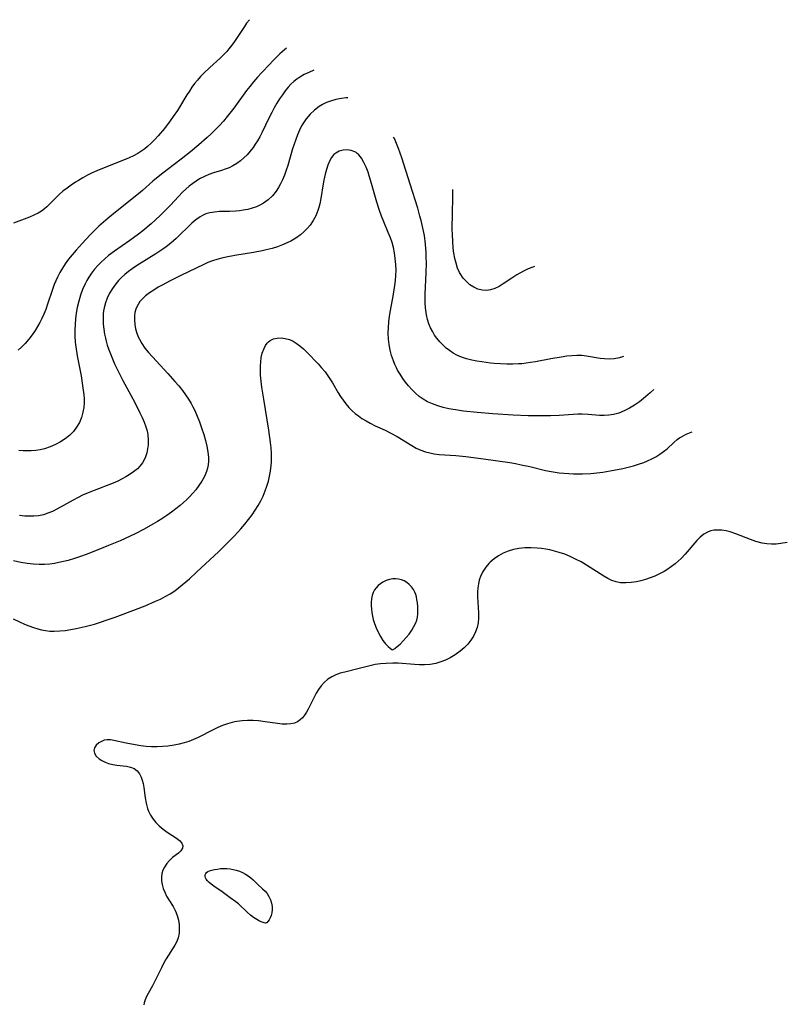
# Model space of a CAD drawing. Header units: inches. Extents: x 1073367 to 1082519, y 1569854 to 1574957.
# Tile 405 of 565: x 1081631 to 1081873, y 1572053 to 1572364. Entities that reach past the tile are written whole.
import ezdxf

# ---------------------------------------------------------------- set-up
doc = ezdxf.new("R2010")
doc.units = ezdxf.units.IN
doc.header["$MEASUREMENT"] = 0
doc.layers.add('CGG_CurvaNivelLidar_v1', color=7, linetype='Continuous', lineweight=30, true_color=0x008008)

msp = doc.modelspace()

# ---------------------------------------------------------------- linework, layer by layer
at = {"layer": 'CGG_CurvaNivelLidar_v1'}
for points in [[(1081703.2042, 1572364.3799, 73.5), (1081702.3431, 1572363.2405, 73.5), (1081701.6316, 1572362.2262, 73.5), (1081698.5226, 1572357.4903, 73.5), (1081697.6685, 1572356.2965, 73.5), (1081696.754, 1572355.1409, 73.5), (1081696.0564, 1572354.3421, 73.5), (1081695.0228, 1572353.2665, 73.5), (1081693.9433, 1572352.2311, 73.5), (1081690.751, 1572349.3222, 73.5), (1081688.8548, 1572347.5029, 73.5), (1081687.805, 1572346.4151, 73.5), (1081686.8001, 1572345.2863, 73.5), (1081685.9082, 1572344.1846, 73.5), (1081685.0624, 1572343.0437, 73.5), (1081684.2321, 1572341.8314, 73.5), (1081683.4338, 1572340.593, 73.5), (1081680.4398, 1572335.7219, 73.5), (1081679.1546, 1572333.7567, 73.5), (1081678.1999, 1572332.4122, 73.5), (1081676.3337, 1572330.0078, 73.5), (1081674.3784, 1572327.6992, 73.5), (1081673.3075, 1572326.5096, 73.5), (1081672.2015, 1572325.3683, 73.5), (1081671.0385, 1572324.299, 73.5), (1081670.1639, 1572323.5937, 73.5), (1081669.2526, 1572322.9355, 73.5), (1081667.9848, 1572322.1286, 73.5), (1081666.5915, 1572321.372, 73.5), (1081665.1476, 1572320.6908, 73.5), (1081662.3924, 1572319.5573, 73.5), (1081656.7904, 1572317.4026, 73.5), (1081655.0129, 1572316.6584, 73.5), (1081653.5023, 1572315.96, 73.5), (1081652.0187, 1572315.2131, 73.5), (1081650.5625, 1572314.4233, 73.5), (1081649.136, 1572313.5939, 73.5), (1081648.2493, 1572313.0474, 73.5), (1081646.8704, 1572312.1363, 73.5), (1081645.5392, 1572311.1758, 73.5), (1081644.263, 1572310.1651, 73.5), (1081643.0524, 1572309.1008, 73.5), (1081639.8117, 1572305.875, 73.5), (1081639.1096, 1572305.229, 73.5), (1081638.3825, 1572304.6174, 73.5), (1081637.4222, 1572303.9109, 73.5), (1081636.4069, 1572303.288, 73.5), (1081635.0834, 1572302.6117, 73.5), (1081633.7014, 1572302.0091, 73.5), (1081628.6643, 1572300.1132, 73.5)], [(1081714.9047, 1572355.3656, 74), (1081714.3189, 1572354.8705, 74), (1081712.8743, 1572353.5498, 74), (1081710.6264, 1572351.3798, 74), (1081709.5337, 1572350.2691, 74), (1081707.1165, 1572347.7056, 74), (1081705.8029, 1572346.2453, 74), (1081704.5485, 1572344.7837, 74), (1081703.3323, 1572343.2899, 74), (1081702.3375, 1572342.0034, 74), (1081698.291, 1572336.4645, 74), (1081696.2117, 1572333.7746, 74), (1081695.001, 1572332.3293, 74), (1081693.7434, 1572330.9258, 74), (1081692.4385, 1572329.567, 74), (1081691.1703, 1572328.3335, 74), (1081689.8706, 1572327.1316, 74), (1081687.2342, 1572324.7948, 74), (1081684.594, 1572322.585, 74), (1081681.6829, 1572320.3205, 74), (1081677.2636, 1572316.9717, 74), (1081674.8835, 1572315.0967, 74), (1081672.7326, 1572313.3016, 74), (1081669.3776, 1572310.4053, 74), (1081668.1618, 1572309.394, 74), (1081660.8597, 1572303.585, 74), (1081658.5469, 1572301.6894, 74), (1081657.0605, 1572300.4194, 74), (1081655.6058, 1572299.1163, 74), (1081654.1929, 1572297.7714, 74), (1081652.8803, 1572296.4329, 74), (1081650.34, 1572293.6762, 74), (1081648.4052, 1572291.504, 74), (1081647.201, 1572290.0984, 74), (1081646.0398, 1572288.6649, 74), (1081644.9449, 1572287.1872, 74), (1081644.061, 1572285.8479, 74), (1081643.2499, 1572284.4635, 74), (1081642.516, 1572283.035, 74), (1081641.9933, 1572281.8748, 74), (1081641.5146, 1572280.6919, 74), (1081640.9551, 1572279.1622, 74), (1081639.4086, 1572274.507, 74), (1081638.8095, 1572272.802, 74), (1081638.2479, 1572271.3602, 74), (1081637.6213, 1572269.9536, 74), (1081636.9589, 1572268.6723, 74), (1081636.2351, 1572267.4276, 74), (1081635.4637, 1572266.2152, 74), (1081634.4696, 1572264.7748, 74), (1081633.4235, 1572263.3914, 74), (1081632.3265, 1572262.0884, 74), (1081631.1635, 1572260.8877, 74), (1081630.1075, 1572259.9698, 74)], [(1081723.559, 1572348.3777, 74.5), (1081721.9771, 1572347.7433, 74.5), (1081720.546, 1572347.0568, 74.5), (1081719.1836, 1572346.2666, 74.5), (1081718.1889, 1572345.5715, 74.5), (1081717.2464, 1572344.8052, 74.5), (1081716.3536, 1572343.9706, 74.5), (1081715.5121, 1572343.0766, 74.5), (1081714.5463, 1572341.9086, 74.5), (1081713.6422, 1572340.6772, 74.5), (1081712.7887, 1572339.3962, 74.5), (1081711.9137, 1572337.9692, 74.5), (1081711.0801, 1572336.5081, 74.5), (1081710.2829, 1572335.0211, 74.5), (1081709.4787, 1572333.4314, 74.5), (1081707.1715, 1572328.6688, 74.5), (1081706.4843, 1572327.3555, 74.5), (1081705.7583, 1572326.0752, 74.5), (1081705.0902, 1572325.0041, 74.5), (1081704.3804, 1572323.9709, 74.5), (1081703.4854, 1572322.8069, 74.5), (1081702.5273, 1572321.7115, 74.5), (1081701.5027, 1572320.6955, 74.5), (1081700.3834, 1572319.7522, 74.5), (1081699.1956, 1572318.9093, 74.5), (1081697.944, 1572318.1738, 74.5), (1081696.7867, 1572317.6176, 74.5), (1081695.5928, 1572317.1408, 74.5), (1081694.3536, 1572316.7211, 74.5), (1081691.8445, 1572315.9411, 74.5), (1081690.4408, 1572315.4512, 74.5), (1081689.0652, 1572314.881, 74.5), (1081687.4567, 1572314.0527, 74.5), (1081686.3722, 1572313.388, 74.5), (1081685.3225, 1572312.6586, 74.5), (1081684.2115, 1572311.7884, 74.5), (1081683.1389, 1572310.8567, 74.5), (1081682.0997, 1572309.8744, 74.5), (1081680.7983, 1572308.5481, 74.5), (1081678.2411, 1572305.804, 74.5), (1081676.3526, 1572303.8418, 74.5), (1081674.9784, 1572302.4945, 74.5), (1081673.5705, 1572301.1776, 74.5), (1081672.1312, 1572299.8914, 74.5), (1081669.5061, 1572297.6928, 74.5), (1081668.1579, 1572296.6358, 74.5), (1081665.437, 1572294.639, 74.5), (1081660.5668, 1572291.2638, 74.5), (1081658.6625, 1572289.8218, 74.5), (1081657.4713, 1572288.824, 74.5), (1081656.3296, 1572287.7789, 74.5), (1081655.2444, 1572286.6842, 74.5), (1081654.2186, 1572285.5288, 74.5), (1081653.2669, 1572284.3188, 74.5), (1081652.4, 1572283.0515, 74.5), (1081651.7867, 1572282.0148, 74.5), (1081651.2309, 1572280.9443, 74.5), (1081650.4505, 1572279.1674, 74.5), (1081649.7894, 1572277.3324, 74.5), (1081649.2356, 1572275.4528, 74.5), (1081648.7703, 1572273.4493, 74.5), (1081648.4638, 1572271.6786, 74.5), (1081648.2397, 1572269.8905, 74.5), (1081648.0902, 1572268.0908, 74.5), (1081648.0143, 1572266.284, 74.5), (1081648.017, 1572264.474, 74.5), (1081648.127, 1572262.4725, 74.5), (1081648.2825, 1572261.0265, 74.5), (1081648.7311, 1572258.1379, 74.5), (1081649.9679, 1572251.795, 74.5), (1081650.4799, 1572248.806, 74.5), (1081650.6824, 1572247.3191, 74.5), (1081650.8352, 1572245.8421, 74.5), (1081650.9157, 1572244.5628, 74.5), (1081650.9282, 1572243.2964, 74.5), (1081650.827, 1572241.7925, 74.5), (1081650.5852, 1572240.323, 74.5), (1081650.1071, 1572238.6515, 74.5), (1081649.4361, 1572237.06, 74.5), (1081648.5834, 1572235.5684, 74.5), (1081647.5457, 1572234.2058, 74.5), (1081646.3112, 1572232.9918, 74.5), (1081644.9424, 1572231.931, 74.5), (1081643.4626, 1572230.9876, 74.5), (1081641.9002, 1572230.154, 74.5), (1081640.2028, 1572229.4075, 74.5), (1081638.4447, 1572228.8165, 74.5), (1081637.0684, 1572228.4925, 74.5), (1081635.668, 1572228.2715, 74.5), (1081634.253, 1572228.1448, 74.5), (1081633.0949, 1572228.1086, 74.5), (1081631.6952, 1572228.1463, 74.5), (1081630.3027, 1572228.2786, 74.5)], [(1081734.3736, 1572339.6456, 75), (1081733.6719, 1572339.6377, 75), (1081732.3679, 1572339.5166, 75), (1081730.577, 1572339.1931, 75), (1081728.8167, 1572338.6844, 75), (1081727.5798, 1572338.192, 75), (1081726.3842, 1572337.5984, 75), (1081725.2395, 1572336.9059, 75), (1081723.7638, 1572335.7938, 75), (1081722.4138, 1572334.5184, 75), (1081721.2058, 1572333.0936, 75), (1081720.5066, 1572332.0892, 75), (1081719.7435, 1572330.7952, 75), (1081719.0635, 1572329.4381, 75), (1081718.4347, 1572327.9855, 75), (1081717.8655, 1572326.4941, 75), (1081716.8902, 1572323.5478, 75), (1081715.3364, 1572318.2599, 75), (1081714.8912, 1572316.8651, 75), (1081714.3302, 1572315.3023, 75), (1081713.6985, 1572313.7869, 75), (1081713.0843, 1572312.5276, 75), (1081712.4017, 1572311.3226, 75), (1081711.6457, 1572310.1821, 75), (1081710.4775, 1572308.7392, 75), (1081709.1662, 1572307.4606, 75), (1081707.7116, 1572306.3775, 75), (1081706.7597, 1572305.8336, 75), (1081705.465, 1572305.2549, 75), (1081704.1089, 1572304.7938, 75), (1081702.7077, 1572304.4332, 75), (1081701.2752, 1572304.161, 75), (1081700.1286, 1572304.0033, 75), (1081698.9754, 1572303.893, 75), (1081696.8911, 1572303.7983, 75), (1081693.7176, 1572303.7204, 75), (1081692.182, 1572303.6035, 75), (1081690.7007, 1572303.3626, 75), (1081689.4193, 1572302.9858, 75), (1081688.4299, 1572302.542, 75), (1081687.6323, 1572302.0808, 75), (1081686.3166, 1572301.1357, 75), (1081685.051, 1572300.0505, 75), (1081680.0988, 1572295.2806, 75), (1081678.3607, 1572293.7614, 75), (1081676.8773, 1572292.6061, 75), (1081675.8877, 1572291.8913, 75), (1081673.5979, 1572290.3516, 75), (1081668.3727, 1572287.1156, 75), (1081667.2386, 1572286.3833, 75), (1081666.1276, 1572285.6259, 75), (1081664.9774, 1572284.7824, 75), (1081663.8716, 1572283.8956, 75), (1081662.8214, 1572282.9583, 75), (1081661.8602, 1572281.9868, 75), (1081660.9698, 1572280.9602, 75), (1081659.8877, 1572279.4865, 75), (1081658.9533, 1572277.9269, 75), (1081658.2337, 1572276.4211, 75), (1081657.6621, 1572274.8591, 75), (1081657.2756, 1572273.3483, 75), (1081657.1112, 1572272.3747, 75), (1081657.0052, 1572271.3893, 75), (1081656.9449, 1572269.8057, 75), (1081656.999, 1572268.2081, 75), (1081657.1528, 1572266.6045, 75), (1081657.3986, 1572265.002, 75), (1081657.6588, 1572263.7376, 75), (1081657.9096, 1572262.7416, 75), (1081658.2549, 1572261.57, 75), (1081658.6448, 1572260.4062, 75), (1081659.2431, 1572258.8102, 75), (1081659.8973, 1572257.2263, 75), (1081660.5966, 1572255.6537, 75), (1081661.6115, 1572253.5164, 75), (1081663.1932, 1572250.3729, 75), (1081666.9827, 1572243.3598, 75), (1081668.6089, 1572240.1898, 75), (1081669.3128, 1572238.6918, 75), (1081669.9489, 1572237.1878, 75), (1081670.4906, 1572235.6756, 75), (1081670.8456, 1572234.4135, 75), (1081671.0949, 1572233.146, 75), (1081671.2346, 1572231.5658, 75), (1081671.1904, 1572229.9976, 75), (1081671.0196, 1572228.7239, 75), (1081670.734, 1572227.4814, 75), (1081670.3365, 1572226.2815, 75), (1081669.9102, 1572225.3104, 75), (1081669.3907, 1572224.3905, 75), (1081668.587, 1572223.3152, 75), (1081667.7943, 1572222.4873, 75), (1081666.5635, 1572221.458, 75), (1081665.2041, 1572220.529, 75), (1081664.1083, 1572219.8782, 75), (1081662.9686, 1572219.266, 75), (1081661.5874, 1572218.5905, 75), (1081660.1698, 1572217.9537, 75), (1081658.7254, 1572217.3497, 75), (1081652.2358, 1572214.8338, 75), (1081650.4832, 1572214.0912, 75), (1081649.0931, 1572213.4441, 75), (1081647.4526, 1572212.5925, 75), (1081642.3342, 1572209.6935, 75), (1081640.9341, 1572208.9953, 75), (1081639.5126, 1572208.3943, 75), (1081638.0615, 1572207.9263, 75), (1081636.5493, 1572207.6184, 75), (1081635.0094, 1572207.467, 75), (1081633.625, 1572207.4486, 75), (1081632.2348, 1572207.5271, 75), (1081630.4778, 1572207.7555, 75)], [(1081821.5157, 1572257.9299, 75), (1081820.2449, 1572257.5067, 75), (1081818.5357, 1572257.1687, 75), (1081817.025, 1572257.0906, 75), (1081815.4966, 1572257.1696, 75), (1081814.1072, 1572257.3312, 75), (1081809.8257, 1572258.0605, 75), (1081808.3671, 1572258.2286, 75), (1081806.8107, 1572258.2725, 75), (1081805.2336, 1572258.1986, 75), (1081803.6392, 1572258.0389, 75), (1081801.7691, 1572257.7823, 75), (1081798.5316, 1572257.2231, 75), (1081793.7366, 1572256.3026, 75), (1081792.1038, 1572256.0313, 75), (1081789.4152, 1572255.6819, 75), (1081788.3626, 1572255.5918, 75), (1081786.5786, 1572255.5144, 75), (1081784.5969, 1572255.5171, 75), (1081782.6133, 1572255.5966, 75), (1081780.6331, 1572255.7462, 75), (1081779.4736, 1572255.866, 75), (1081776.7366, 1572256.231, 75), (1081775.17, 1572256.4937, 75), (1081773.5149, 1572256.8283, 75), (1081771.8966, 1572257.2404, 75), (1081770.347, 1572257.7524, 75), (1081768.8649, 1572258.394, 75), (1081767.6817, 1572259.0501, 75), (1081766.5566, 1572259.8015, 75), (1081765.4876, 1572260.634, 75), (1081764.4139, 1572261.5969, 75), (1081763.4104, 1572262.6324, 75), (1081762.487, 1572263.7377, 75), (1081761.7994, 1572264.6952, 75), (1081761.1817, 1572265.699, 75), (1081760.5331, 1572266.9776, 75), (1081759.9894, 1572268.311, 75), (1081759.5451, 1572269.6882, 75), (1081759.1996, 1572271.101, 75), (1081758.8644, 1572273.3705, 75), (1081758.7751, 1572274.9308, 75), (1081758.7643, 1572276.1411, 75), (1081758.8019, 1572277.6817, 75), (1081759.1285, 1572284.3493, 75), (1081759.1801, 1572287.5819, 75), (1081759.1629, 1572289.1963, 75), (1081759.1087, 1572290.8076, 75), (1081758.9204, 1572293.4035, 75), (1081758.5482, 1572296.1759, 75), (1081758.1935, 1572298.0851, 75), (1081757.5434, 1572300.9016, 75), (1081757.1717, 1572302.3008, 75), (1081756.4473, 1572304.7791, 75), (1081754.0262, 1572312.3784, 75), (1081751.427, 1572320.7631, 75), (1081750.4093, 1572323.6643, 75), (1081749.7882, 1572325.2125, 75), (1081749.0656, 1572326.8338, 75), (1081748.8414, 1572327.2866, 75)], [(1081831.1678, 1572247.5695, 75.5), (1081829.9387, 1572246.4433, 75.5), (1081828.4798, 1572245.176, 75.5), (1081826.5441, 1572243.6371, 75.5), (1081825.0055, 1572242.5542, 75.5), (1081823.4233, 1572241.5808, 75.5), (1081821.7944, 1572240.744, 75.5), (1081820.0893, 1572240.0697, 75.5), (1081818.3347, 1572239.6027, 75.5), (1081816.9024, 1572239.3967, 75.5), (1081815.4498, 1572239.3172, 75.5), (1081813.9854, 1572239.3376, 75.5), (1081810.351, 1572239.5936, 75.5), (1081808.5077, 1572239.6807, 75.5), (1081807.0404, 1572239.6799, 75.5), (1081805.5667, 1572239.622, 75.5), (1081801.2358, 1572239.318, 75.5), (1081798.4903, 1572239.1927, 75.5), (1081795.6963, 1572239.1604, 75.5), (1081791.4069, 1572239.2185, 75.5), (1081786.5897, 1572239.4261, 75.5), (1081780.2491, 1572239.8152, 75.5), (1081775.2575, 1572240.2216, 75.5), (1081770.9744, 1572240.6895, 75.5), (1081768.3616, 1572241.0639, 75.5), (1081766.267, 1572241.4488, 75.5), (1081764.5022, 1572241.8558, 75.5), (1081762.7777, 1572242.3464, 75.5), (1081761.1073, 1572242.9383, 75.5), (1081759.51, 1572243.6575, 75.5), (1081758.1629, 1572244.4374, 75.5), (1081756.9254, 1572245.3343, 75.5), (1081755.7604, 1572246.3378, 75.5), (1081754.6576, 1572247.426, 75.5), (1081753.562, 1572248.6396, 75.5), (1081752.6012, 1572249.8182, 75.5), (1081751.6955, 1572251.0434, 75.5), (1081750.8528, 1572252.3128, 75.5), (1081750.0852, 1572253.6269, 75.5), (1081749.7077, 1572254.3553, 75.5), (1081749.2042, 1572255.4465, 75.5), (1081748.7558, 1572256.5619, 75.5), (1081748.1839, 1572258.2528, 75.5), (1081747.7221, 1572259.9749, 75.5), (1081747.3768, 1572261.7197, 75.5), (1081747.1705, 1572263.4379, 75.5), (1081747.1145, 1572265.2974, 75.5), (1081747.1827, 1572267.0911, 75.5), (1081747.3393, 1572268.8947, 75.5), (1081747.5648, 1572270.703, 75.5), (1081747.8458, 1572272.5118, 75.5), (1081748.6784, 1572276.9973, 75.5), (1081749.229, 1572280.342, 75.5), (1081749.4295, 1572282.0163, 75.5), (1081749.5452, 1572283.5386, 75.5), (1081749.5846, 1572285.2269, 75.5), (1081749.5238, 1572287.0515, 75.5), (1081749.363, 1572288.8664, 75.5), (1081749.1041, 1572290.6662, 75.5), (1081748.7415, 1572292.4443, 75.5), (1081748.342, 1572293.9305, 75.5), (1081747.8139, 1572295.4981, 75.5), (1081747.1428, 1572297.1746, 75.5), (1081745.696, 1572300.5166, 75.5), (1081745.001, 1572302.26, 75.5), (1081744.36, 1572304.0353, 75.5), (1081743.4981, 1572306.7488, 75.5), (1081741.8758, 1572312.6232, 75.5), (1081741.132, 1572315.0753, 75.5), (1081740.7363, 1572316.2325, 75.5), (1081740.1252, 1572317.8136, 75.5), (1081739.4444, 1572319.2843, 75.5), (1081738.6727, 1572320.6012, 75.5), (1081737.7831, 1572321.7077, 75.5), (1081737.3174, 1572322.1327, 75.5), (1081736.9927, 1572322.3737, 75.5), (1081736.5639, 1572322.6312, 75.5), (1081735.3808, 1572323.0792, 75.5), (1081734.1248, 1572323.2534, 75.5), (1081732.8566, 1572323.1736, 75.5), (1081731.6362, 1572322.8397, 75.5), (1081730.5263, 1572322.2322, 75.5), (1081729.9618, 1572321.7434, 75.5), (1081729.2011, 1572320.791, 75.5), (1081728.5638, 1572319.6543, 75.5), (1081728.0266, 1572318.3774, 75.5), (1081727.5713, 1572316.9955, 75.5), (1081727.1837, 1572315.5363, 75.5), (1081726.7941, 1572313.7219, 75.5), (1081726.572, 1572312.4921, 75.5), (1081725.8269, 1572307.8254, 75.5), (1081725.4792, 1572306.1425, 75.5), (1081725.199, 1572305.0823, 75.5), (1081724.8645, 1572304.0454, 75.5), (1081724.1981, 1572302.4313, 75.5), (1081723.3812, 1572300.9032, 75.5), (1081722.4149, 1572299.4771, 75.5), (1081721.4858, 1572298.3704, 75.5), (1081720.4627, 1572297.3454, 75.5), (1081719.3585, 1572296.3998, 75.5), (1081718.1817, 1572295.5355, 75.5), (1081717.3659, 1572295.0111, 75.5), (1081716.3694, 1572294.4426, 75.5), (1081715.3399, 1572293.9228, 75.5), (1081713.7336, 1572293.2194, 75.5), (1081712.0776, 1572292.6054, 75.5), (1081710.3812, 1572292.0771, 75.5), (1081708.5245, 1572291.6051, 75.5), (1081707.2756, 1572291.3406, 75.5), (1081704.5294, 1572290.8557, 75.5), (1081698.6149, 1572289.9054, 75.5), (1081695.8288, 1572289.3365, 75.5), (1081694.4533, 1572289.0059, 75.5), (1081692.9275, 1572288.5896, 75.5), (1081691.5133, 1572288.1371, 75.5), (1081690.1245, 1572287.6245, 75.5), (1081688.7639, 1572287.0523, 75.5), (1081681.5103, 1572283.564, 75.5), (1081678.1633, 1572281.8863, 75.5), (1081675.6367, 1572280.5244, 75.5), (1081674.4089, 1572279.8151, 75.5), (1081672.9586, 1572278.9253, 75.5), (1081671.6339, 1572278.0457, 75.5), (1081670.3996, 1572277.116, 75.5), (1081669.2945, 1572276.1061, 75.5), (1081668.591, 1572275.297, 75.5), (1081667.9929, 1572274.4297, 75.5), (1081667.5832, 1572273.6625, 75.5), (1081667.2629, 1572272.8595, 75.5), (1081666.9991, 1572271.8361, 75.5), (1081666.8615, 1572270.775, 75.5), (1081666.8429, 1572269.4369, 75.5), (1081666.97, 1572268.0758, 75.5), (1081667.2293, 1572266.7081, 75.5), (1081667.6154, 1572265.3492, 75.5), (1081668.083, 1572264.1242, 75.5), (1081668.4322, 1572263.3764, 75.5), (1081669.1926, 1572262.0293, 75.5), (1081670.1993, 1572260.5844, 75.5), (1081671.3253, 1572259.1886, 75.5), (1081672.5271, 1572257.8195, 75.5), (1081677.3877, 1572252.58, 75.5), (1081679.628, 1572250.0995, 75.5), (1081680.8749, 1572248.6434, 75.5), (1081682.069, 1572247.1522, 75.5), (1081683.0254, 1572245.8519, 75.5), (1081683.924, 1572244.5163, 75.5), (1081684.7582, 1572243.1438, 75.5), (1081685.3649, 1572242.0357, 75.5), (1081685.9291, 1572240.9061, 75.5), (1081686.7333, 1572239.1062, 75.5), (1081687.4601, 1572237.2741, 75.5), (1081688.1219, 1572235.4211, 75.5), (1081688.809, 1572233.2731, 75.5), (1081689.3259, 1572231.4366, 75.5), (1081689.7601, 1572229.6049, 75.5), (1081690.0829, 1572227.785, 75.5), (1081690.2538, 1572225.9851, 75.5), (1081690.2577, 1572224.8237, 75.5), (1081690.1552, 1572223.679, 75.5), (1081689.9486, 1572222.6256, 75.5), (1081689.6408, 1572221.5927, 75.5), (1081689.0048, 1572220.0708, 75.5), (1081688.1998, 1572218.5978, 75.5), (1081687.2792, 1572217.2021, 75.5), (1081686.2511, 1572215.8519, 75.5), (1081685.2919, 1572214.7263, 75.5), (1081684.274, 1572213.6362, 75.5), (1081683.328, 1572212.7005, 75.5), (1081682.3461, 1572211.793, 75.5), (1081681.3321, 1572210.9136, 75.5), (1081679.9907, 1572209.8291, 75.5), (1081678.607, 1572208.7908, 75.5), (1081677.0618, 1572207.714, 75.5), (1081675.4817, 1572206.6831, 75.5), (1081674.1108, 1572205.8343, 75.5), (1081672.7242, 1572205.01, 75.5), (1081669.9144, 1572203.426, 75.5), (1081667.0897, 1572201.9535, 75.5), (1081663.9184, 1572200.4383, 75.5), (1081662.3146, 1572199.7214, 75.5), (1081658.6158, 1572198.1732, 75.5), (1081655.0681, 1572196.7364, 75.5), (1081651.5673, 1572195.3779, 75.5), (1081649.808, 1572194.7392, 75.5), (1081647.9021, 1572194.1008, 75.5), (1081645.878, 1572193.5044, 75.5), (1081644.435, 1572193.1327, 75.5), (1081642.9867, 1572192.8081, 75.5), (1081641.5341, 1572192.5386, 75.5), (1081640.0776, 1572192.3351, 75.5), (1081638.4453, 1572192.2043, 75.5), (1081636.7631, 1572192.1924, 75.5), (1081634.8321, 1572192.3063, 75.5), (1081632.9033, 1572192.5337, 75.5), (1081630.9827, 1572192.8642, 75.5), (1081628.616, 1572193.4198, 75.5)], [(1081793.4293, 1572286.4212, 74.5), (1081792.8679, 1572286.2288, 74.5), (1081791.4218, 1572285.6257, 74.5), (1081790.0765, 1572284.9828, 74.5), (1081788.7578, 1572284.2805, 74.5), (1081787.82, 1572283.7371, 74.5), (1081786.2511, 1572282.7459, 74.5), (1081783.525, 1572280.8962, 74.5), (1081782.1737, 1572280.0779, 74.5), (1081780.847, 1572279.4403, 74.5), (1081779.5039, 1572278.9981, 74.5), (1081778.156, 1572278.8015, 74.5), (1081776.794, 1572278.8974, 74.5), (1081775.4603, 1572279.2607, 74.5), (1081774.1777, 1572279.8538, 74.5), (1081772.981, 1572280.6421, 74.5), (1081771.8741, 1572281.6, 74.5), (1081770.8765, 1572282.7055, 74.5), (1081769.9085, 1572284.1291, 74.5), (1081769.7096, 1572284.4932, 74.5), (1081769.0847, 1572285.896, 74.5), (1081768.5942, 1572287.3924, 74.5), (1081768.2115, 1572288.9579, 74.5), (1081767.9173, 1572290.5736, 74.5), (1081767.6981, 1572292.2251, 74.5), (1081767.5083, 1572294.4374, 74.5), (1081767.4209, 1572296.3539, 74.5), (1081767.3847, 1572298.2783, 74.5), (1081767.4268, 1572303.2907, 74.5), (1081767.5693, 1572308.0807, 74.5), (1081767.5685, 1572309.7157, 74.5), (1081767.5117, 1572310.7498, 74.5)], [(1081628.5197, 1572175.0485, 76), (1081632.0901, 1572173.4091, 76), (1081633.4977, 1572172.8261, 76), (1081634.9134, 1572172.2984, 76), (1081636.3423, 1572171.8479, 76), (1081637.5121, 1572171.5564, 76), (1081638.6941, 1572171.3424, 76), (1081640.0858, 1572171.2004, 76), (1081641.4902, 1572171.1614, 76), (1081643.2207, 1572171.2302, 76), (1081644.96, 1572171.4004, 76), (1081646.7045, 1572171.649, 76), (1081648.4695, 1572171.9651, 76), (1081651.2524, 1572172.5899, 76), (1081654.2471, 1572173.4109, 76), (1081655.8601, 1572173.9055, 76), (1081658.5074, 1572174.7883, 76), (1081660.7894, 1572175.6031, 76), (1081667.2294, 1572177.9977, 76), (1081670.2701, 1572179.1853, 76), (1081673.5441, 1572180.5913, 76), (1081675.0545, 1572181.3023, 76), (1081676.5359, 1572182.0606, 76), (1081678.1507, 1572182.9861, 76), (1081679.6233, 1572183.9505, 76), (1081680.8301, 1572184.8307, 76), (1081682.0061, 1572185.7576, 76), (1081683.1578, 1572186.7213, 76), (1081684.2902, 1572187.7138, 76), (1081686.5263, 1572189.7692, 76), (1081693.5199, 1572196.3654, 76), (1081695.966, 1572198.722, 76), (1081698.5821, 1572201.3741, 76), (1081700.5147, 1572203.4862, 76), (1081701.7566, 1572204.9367, 76), (1081702.9565, 1572206.4174, 76), (1081704.1008, 1572207.9346, 76), (1081705.0945, 1572209.3747, 76), (1081706.0201, 1572210.8523, 76), (1081706.8677, 1572212.3683, 76), (1081707.5561, 1572213.782, 76), (1081708.2494, 1572215.4884, 76), (1081708.7695, 1572217.0208, 76), (1081709.2152, 1572218.5786, 76), (1081709.5869, 1572220.157, 76), (1081709.8797, 1572221.7529, 76), (1081710.0999, 1572223.5407, 76), (1081710.174, 1572224.647, 76), (1081710.2028, 1572225.7583, 76), (1081710.1698, 1572227.4113, 76), (1081710.0653, 1572229.0709, 76), (1081709.9085, 1572230.736, 76), (1081709.4118, 1572234.6417, 76), (1081707.7806, 1572244.4159, 76), (1081707.1942, 1572248.25, 76), (1081706.9569, 1572250.1531, 76), (1081706.7817, 1572252.0363, 76), (1081706.6974, 1572253.9202, 76), (1081706.7127, 1572255.0578, 76), (1081706.7869, 1572256.1715, 76), (1081706.9886, 1572257.6374, 76), (1081707.307, 1572259.0243, 76), (1081707.7469, 1572260.305, 76), (1081708.3207, 1572261.4445, 76), (1081708.8522, 1572262.1802, 76), (1081709.2923, 1572262.6281, 76), (1081709.7972, 1572263.0155, 76), (1081710.8432, 1572263.5236, 76), (1081712.0192, 1572263.7824, 76), (1081713.2714, 1572263.8173, 76), (1081714.5606, 1572263.6539, 76), (1081715.8507, 1572263.3046, 76), (1081717.1065, 1572262.7695, 76), (1081718.0516, 1572262.2095, 76), (1081719.2184, 1572261.3297, 76), (1081720.3489, 1572260.3203, 76), (1081721.4623, 1572259.227, 76), (1081724.9167, 1572255.6633, 76), (1081726.0543, 1572254.4045, 76), (1081727.134, 1572253.0933, 76), (1081728.4817, 1572251.1849, 76), (1081729.4541, 1572249.6255, 76), (1081731.3301, 1572246.4645, 76), (1081732.0775, 1572245.265, 76), (1081732.8635, 1572244.0998, 76), (1081733.7375, 1572242.9418, 76), (1081734.676, 1572241.8454, 76), (1081735.6835, 1572240.8209, 76), (1081736.6709, 1572239.9526, 76), (1081737.7113, 1572239.1466, 76), (1081738.7958, 1572238.3962, 76), (1081740.1092, 1572237.5841, 76), (1081741.4651, 1572236.8401, 76), (1081743.0234, 1572236.0818, 76), (1081746.1861, 1572234.6409, 76), (1081747.9484, 1572233.77, 76), (1081749.953, 1572232.6509, 76), (1081754.5755, 1572229.8055, 76), (1081755.9916, 1572229.0323, 76), (1081757.4408, 1572228.3554, 76), (1081758.9324, 1572227.8077, 76), (1081760.2596, 1572227.4603, 76), (1081761.6187, 1572227.2134, 76), (1081763.2843, 1572227.0158, 76), (1081768.4577, 1572226.6319, 76), (1081771.6829, 1572226.3194, 76), (1081777.3024, 1572225.5914, 76), (1081785.5435, 1572224.418, 76), (1081787.3291, 1572224.1144, 76), (1081789.1404, 1572223.7631, 76), (1081791.9417, 1572223.1398, 76), (1081796.8638, 1572221.9685, 76), (1081798.653, 1572221.6007, 76), (1081799.9255, 1572221.3864, 76), (1081801.2043, 1572221.2108, 76), (1081802.7087, 1572221.0501, 76), (1081804.2182, 1572220.9348, 76), (1081805.7312, 1572220.8633, 76), (1081807.1323, 1572220.8375, 76), (1081808.5341, 1572220.8543, 76), (1081811.1717, 1572221.0078, 76), (1081813.0758, 1572221.201, 76), (1081814.9755, 1572221.4478, 76), (1081818.5282, 1572222.0296, 76), (1081821.3267, 1572222.5918, 76), (1081822.9983, 1572222.9726, 76), (1081824.6492, 1572223.3953, 76), (1081826.2718, 1572223.8729, 76), (1081827.9263, 1572224.45, 76), (1081829.1376, 1572224.9505, 76), (1081830.4773, 1572225.5833, 76), (1081831.7703, 1572226.281, 76), (1081833.0075, 1572227.0467, 76), (1081834.1774, 1572227.8865, 76), (1081835.2965, 1572228.8195, 76), (1081837.4376, 1572230.7623, 76), (1081838.5357, 1572231.6823, 76), (1081839.2529, 1572232.2107, 76), (1081839.8576, 1572232.6047, 76), (1081841.3563, 1572233.4081, 76), (1081842.9416, 1572234.0561, 76), (1081843.2802, 1572234.1596, 76)], [(1081873.3448, 1572199.1596, 76.5), (1081871.3263, 1572198.8655, 76.5), (1081869.8296, 1572198.6879, 76.5), (1081868.3276, 1572198.6276, 76.5), (1081866.8352, 1572198.7344, 76.5), (1081865.3404, 1572198.9913, 76.5), (1081863.4169, 1572199.5024, 76.5), (1081861.7337, 1572200.0886, 76.5), (1081857.0484, 1572201.9413, 76.5), (1081855.2823, 1572202.5343, 76.5), (1081853.9772, 1572202.8535, 76.5), (1081852.6762, 1572203.053, 76.5), (1081851.3928, 1572203.1196, 76.5), (1081850.1412, 1572203.0338, 76.5), (1081849.1756, 1572202.838, 76.5), (1081848.3473, 1572202.5564, 76.5), (1081846.904, 1572201.7747, 76.5), (1081845.7824, 1572200.8714, 76.5), (1081844.7315, 1572199.8081, 76.5), (1081841.0693, 1572195.5214, 76.5), (1081839.7935, 1572194.1606, 76.5), (1081838.8099, 1572193.2228, 76.5), (1081837.8757, 1572192.4234, 76.5), (1081836.749, 1572191.5611, 76.5), (1081835.5766, 1572190.7599, 76.5), (1081834.3653, 1572190.0188, 76.5), (1081832.95, 1572189.2553, 76.5), (1081831.4912, 1572188.5839, 76.5), (1081830.0008, 1572187.9996, 76.5), (1081828.4902, 1572187.4966, 76.5), (1081827.054, 1572187.0962, 76.5), (1081825.6162, 1572186.7736, 76.5), (1081823.907, 1572186.5047, 76.5), (1081822.2199, 1572186.3873, 76.5), (1081820.57, 1572186.4591, 76.5), (1081819.1736, 1572186.7176, 76.5), (1081817.8766, 1572187.1656, 76.5), (1081816.6122, 1572187.772, 76.5), (1081815.3638, 1572188.4897, 76.5), (1081809.8275, 1572192.0362, 76.5), (1081808.1248, 1572193.0296, 76.5), (1081806.3637, 1572193.9461, 76.5), (1081804.6695, 1572194.7299, 76.5), (1081802.9402, 1572195.4348, 76.5), (1081801.1789, 1572196.0491, 76.5), (1081799.721, 1572196.4723, 76.5), (1081798.2463, 1572196.8216, 76.5), (1081796.9281, 1572197.0671, 76.5), (1081795.6031, 1572197.2547, 76.5), (1081794.2747, 1572197.3857, 76.5), (1081792.3003, 1572197.4774, 76.5), (1081790.3636, 1572197.449, 76.5), (1081788.456, 1572197.2743, 76.5), (1081786.7116, 1572196.9441, 76.5), (1081785.0258, 1572196.4444, 76.5), (1081783.4622, 1572195.7928, 76.5), (1081781.9841, 1572194.993, 76.5), (1081780.6075, 1572194.0568, 76.5), (1081779.3567, 1572192.9848, 76.5), (1081778.9373, 1572192.5572, 76.5), (1081777.9667, 1572191.3861, 76.5), (1081777.1332, 1572190.1127, 76.5), (1081776.4451, 1572188.7538, 76.5), (1081775.9196, 1572187.3203, 76.5), (1081775.6247, 1572186.1049, 76.5), (1081775.4408, 1572184.8565, 76.5), (1081775.3577, 1572183.5862, 76.5), (1081775.3758, 1572181.9867, 76.5), (1081775.7055, 1572176.9376, 76.5), (1081775.7031, 1572175.2482, 76.5), (1081775.5542, 1572173.7386, 76.5), (1081775.2301, 1572172.3194, 76.5), (1081774.7424, 1572170.9477, 76.5), (1081774.0798, 1572169.5737, 76.5), (1081773.2656, 1572168.2766, 76.5), (1081772.2502, 1572167.0152, 76.5), (1081771.0991, 1572165.8516, 76.5), (1081769.841, 1572164.7805, 76.5), (1081768.3341, 1572163.6964, 76.5), (1081766.765, 1572162.7574, 76.5), (1081765.2847, 1572162.0241, 76.5), (1081763.7512, 1572161.4143, 76.5), (1081762.1679, 1572160.9521, 76.5), (1081760.4004, 1572160.6419, 76.5), (1081758.5943, 1572160.5075, 76.5), (1081757.032, 1572160.5092, 76.5), (1081755.4606, 1572160.5885, 76.5), (1081750.2798, 1572161.0042, 76.5), (1081748.6053, 1572161.0498, 76.5), (1081746.4599, 1572160.9664, 76.5), (1081744.713, 1572160.8086, 76.5), (1081742.9923, 1572160.5706, 76.5), (1081741.3123, 1572160.2367, 76.5), (1081737.9447, 1572159.3183, 76.5), (1081733.3839, 1572158.2397, 76.5), (1081731.9677, 1572157.8509, 76.5), (1081730.5995, 1572157.3745, 76.5), (1081729.3024, 1572156.7698, 76.5), (1081728.0085, 1572155.9349, 76.5), (1081726.8361, 1572154.9219, 76.5), (1081725.8795, 1572153.8591, 76.5), (1081725.0261, 1572152.6905, 76.5), (1081724.3161, 1572151.5304, 76.5), (1081723.6674, 1572150.3263, 76.5), (1081721.7884, 1572146.5302, 76.5), (1081721.2365, 1572145.5307, 76.5), (1081720.6476, 1572144.6026, 76.5), (1081720.0243, 1572143.7948, 76.5), (1081719.3235, 1572143.1036, 76.5), (1081718.4775, 1572142.5274, 76.5), (1081717.5332, 1572142.1112, 76.5), (1081716.3402, 1572141.8237, 76.5), (1081715.0659, 1572141.7176, 76.5), (1081713.5982, 1572141.7719, 76.5), (1081712.0756, 1572141.948, 76.5), (1081708.2265, 1572142.5391, 76.5), (1081706.1073, 1572142.7745, 76.5), (1081704.3783, 1572142.8795, 76.5), (1081702.6436, 1572142.8957, 76.5), (1081700.9137, 1572142.8067, 76.5), (1081699.1992, 1572142.5895, 76.5), (1081698.6093, 1572142.479, 76.5), (1081697.7874, 1572142.2928, 76.5), (1081696.2522, 1572141.8477, 76.5), (1081694.7415, 1572141.3013, 76.5), (1081693.2533, 1572140.6752, 76.5), (1081691.7866, 1572139.9862, 76.5), (1081687.0385, 1572137.548, 76.5), (1081685.594, 1572136.8902, 76.5), (1081684.0953, 1572136.3213, 76.5), (1081682.5598, 1572135.8436, 76.5), (1081680.9954, 1572135.4465, 76.5), (1081679.4091, 1572135.1244, 76.5), (1081677.4367, 1572134.8365, 76.5), (1081675.7251, 1572134.6905, 76.5), (1081674.0047, 1572134.6267, 76.5), (1081672.2836, 1572134.64, 76.5), (1081670.57, 1572134.7303, 76.5), (1081668.8739, 1572134.9024, 76.5), (1081667.0835, 1572135.1821, 76.5), (1081664.2053, 1572135.77, 76.5), (1081660.3639, 1572136.64, 76.5), (1081659.27, 1572136.8101, 76.5), (1081658.2402, 1572136.8323, 76.5), (1081657.2805, 1572136.6591, 76.5), (1081656.3972, 1572136.3182, 76.5), (1081655.6072, 1572135.8506, 76.5), (1081654.7876, 1572135.1386, 76.5), (1081654.225, 1572134.3266, 76.5), (1081654.0144, 1572133.4496, 76.5), (1081654.228, 1572132.5543, 76.5), (1081654.8015, 1572131.6726, 76.5), (1081655.6606, 1572130.8524, 76.5), (1081656.558, 1572130.2463, 76.5), (1081657.5804, 1572129.7331, 76.5), (1081658.6974, 1572129.3303, 76.5), (1081659.9928, 1572129.0269, 76.5), (1081661.3284, 1572128.8247, 76.5), (1081664.3261, 1572128.467, 76.5), (1081665.6016, 1572128.1971, 76.5), (1081666.7419, 1572127.7328, 76.5), (1081667.6788, 1572127.0238, 76.5), (1081668.4428, 1572126.0884, 76.5), (1081669.0267, 1572124.9721, 76.5), (1081669.3425, 1572124.0418, 76.5), (1081669.5757, 1572123.0481, 76.5), (1081669.7864, 1572121.7846, 76.5), (1081670.2614, 1572118.4531, 76.5), (1081670.5788, 1572116.7703, 76.5), (1081671.0241, 1572115.1293, 76.5), (1081671.3286, 1572114.3052, 76.5), (1081671.9696, 1572113.0034, 76.5), (1081672.7622, 1572111.7805, 76.5), (1081673.6797, 1572110.6426, 76.5), (1081674.701, 1572109.6, 76.5), (1081675.924, 1572108.5686, 76.5), (1081677.1961, 1572107.6467, 76.5), (1081680.1213, 1572105.742, 76.5), (1081681.1226, 1572104.9596, 76.5), (1081681.839, 1572104.1609, 76.5), (1081682.161, 1572103.3448, 76.5), (1081682.019, 1572102.5495, 76.5), (1081681.514, 1572101.7609, 76.5), (1081680.7478, 1572101.0028, 76.5), (1081678.9092, 1572099.5892, 76.5), (1081677.9484, 1572098.7273, 76.5), (1081677.0644, 1572097.7354, 76.5), (1081676.3227, 1572096.6173, 76.5), (1081675.8622, 1572095.603, 76.5), (1081675.5513, 1572094.5238, 76.5), (1081675.3991, 1572093.4004, 76.5), (1081675.4159, 1572092.2289, 76.5), (1081675.5938, 1572091.0499, 76.5), (1081675.9193, 1572089.8818, 76.5), (1081676.4255, 1572088.6388, 76.5), (1081677.0478, 1572087.4292, 76.5), (1081677.7413, 1572086.2526, 76.5), (1081679.105, 1572084.0946, 76.5), (1081679.8841, 1572082.6247, 76.5), (1081680.4046, 1572081.2604, 76.5), (1081680.7687, 1572079.8388, 76.5), (1081680.9671, 1572078.4869, 76.5), (1081681.0363, 1572077.1298, 76.5), (1081680.9611, 1572075.6716, 76.5), (1081680.6896, 1572074.2554, 76.5), (1081680.2636, 1572073.0734, 76.5), (1081679.6882, 1572071.9384, 76.5), (1081676.9128, 1572067.5888, 76.5), (1081676.0837, 1572066.1587, 76.5), (1081675.3782, 1572064.8176, 76.5), (1081673.2972, 1572060.5827, 76.5), (1081672.5351, 1572059.1254, 76.5), (1081671.161, 1572056.6653, 76.5), (1081670.589, 1572055.521, 76.5), (1081670.1391, 1572054.3711, 76.5), (1081669.949, 1572053.6606, 76.5), (1081669.8528, 1572053.0828, 76.5)]]:
    msp.add_polyline3d(points, dxfattribs=at)
for points in [[(1081748.5, 1572165.2114, 76.5), (1081749.1799, 1572165.6906, 76.5), (1081749.9437, 1572166.2909, 76.5), (1081750.876, 1572167.0949, 76.5), (1081751.8933, 1572168.0773, 76.5), (1081752.8404, 1572169.1199, 76.5), (1081753.7461, 1572170.254, 76.5), (1081754.571, 1572171.436, 76.5), (1081755.2764, 1572172.6205, 76.5), (1081755.8236, 1572173.7615, 76.5), (1081756.1355, 1572174.661, 76.5), (1081756.3358, 1572175.5328, 76.5), (1081756.472, 1572176.6562, 76.5), (1081756.5033, 1572177.7918, 76.5), (1081756.4563, 1572178.9289, 76.5), (1081756.3478, 1572180.0563, 76.5), (1081756.1865, 1572181.1619, 76.5), (1081756.0313, 1572181.9578, 76.5), (1081755.829, 1572182.7269, 76.5), (1081755.5579, 1572183.4608, 76.5), (1081755.0813, 1572184.3463, 76.5), (1081754.4822, 1572185.1561, 76.5), (1081753.7838, 1572185.8833, 76.5), (1081753.0011, 1572186.5134, 76.5), (1081752.142, 1572187.023, 76.5), (1081751.2935, 1572187.3633, 76.5), (1081750.4032, 1572187.5848, 76.5), (1081749.4893, 1572187.6892, 76.5), (1081748.5683, 1572187.6698, 76.5), (1081747.4988, 1572187.4806, 76.5), (1081746.4595, 1572187.1348, 76.5), (1081745.4712, 1572186.6523, 76.5), (1081744.6867, 1572186.1416, 76.5), (1081743.966, 1572185.5524, 76.5), (1081743.3216, 1572184.8948, 76.5), (1081742.7718, 1572184.1735, 76.5), (1081742.3414, 1572183.3879, 76.5), (1081742.0195, 1572182.4141, 76.5), (1081741.8403, 1572181.3749, 76.5), (1081741.7588, 1572180.2894, 76.5), (1081741.7437, 1572179.2258, 76.5), (1081741.7881, 1572178.1457, 76.5), (1081741.9028, 1572177.0592, 76.5), (1081742.1059, 1572175.9321, 76.5), (1081742.3839, 1572174.7939, 76.5), (1081742.7893, 1572173.5366, 76.5), (1081743.3142, 1572172.1761, 76.5), (1081743.9416, 1572170.7938, 76.5), (1081744.6623, 1572169.4598, 76.5), (1081745.4631, 1572168.2406, 76.5), (1081746.3149, 1572167.1859, 76.5), (1081747.1337, 1572166.3305, 76.5), (1081747.83, 1572165.6981, 76.5), (1081748.3151, 1572165.3147, 76.5)], [(1081708.5, 1572078.9504, 76.5), (1081708.3093, 1572078.9013, 76.5), (1081707.8687, 1572078.9701, 76.5), (1081707.2282, 1572079.1623, 76.5), (1081706.4423, 1572079.4931, 76.5), (1081705.5287, 1572079.9959, 76.5), (1081704.5589, 1572080.6447, 76.5), (1081703.5692, 1572081.4073, 76.5), (1081702.5929, 1572082.2458, 76.5), (1081699.782, 1572084.9413, 76.5), (1081698.8826, 1572085.6472, 76.5), (1081697.1829, 1572086.8548, 76.5), (1081694.642, 1572088.7345, 76.5), (1081691.959, 1572090.6147, 76.5), (1081691.126, 1572091.233, 76.5), (1081690.5107, 1572091.7488, 76.5), (1081689.9862, 1572092.2704, 76.5), (1081689.5795, 1572092.7981, 76.5), (1081689.347, 1572093.2557, 76.5), (1081689.2541, 1572093.5914, 76.5), (1081689.2436, 1572094.1068, 76.5), (1081689.394, 1572094.5307, 76.5), (1081689.6883, 1572094.8885, 76.5), (1081690.1056, 1572095.1626, 76.5), (1081690.6299, 1572095.3849, 76.5), (1081691.3815, 1572095.6231, 76.5), (1081692.2318, 1572095.8299, 76.5), (1081693.1549, 1572095.9966, 76.5), (1081694.1304, 1572096.1111, 76.5), (1081695.1418, 1572096.1573, 76.5), (1081696.1157, 1572096.1247, 76.5), (1081697.0982, 1572096.0215, 76.5), (1081698.0788, 1572095.852, 76.5), (1081699.0765, 1572095.6091, 76.5), (1081700.0505, 1572095.2953, 76.5), (1081701.0312, 1572094.8891, 76.5), (1081701.9648, 1572094.4101, 76.5), (1081702.8408, 1572093.8641, 76.5), (1081703.6453, 1572093.2527, 76.5), (1081704.4064, 1572092.5459, 76.5), (1081705.8432, 1572091.086, 76.5), (1081707.4041, 1572089.7411, 76.5), (1081708.1844, 1572089.0279, 76.5), (1081708.8377, 1572088.2285, 76.5), (1081709.4121, 1572087.2922, 76.5), (1081709.8785, 1572086.2549, 76.5), (1081710.2091, 1572085.1532, 76.5), (1081710.3714, 1572084.1382, 76.5), (1081710.3986, 1572083.1345, 76.5), (1081710.29, 1572082.1748, 76.5), (1081710.0689, 1572081.3257, 76.5), (1081709.7673, 1572080.5712, 76.5), (1081709.4241, 1572079.9356, 76.5), (1081709.0258, 1572079.374, 76.5), (1081708.6968, 1572079.0344, 76.5)]]:
    msp.add_polyline3d(points, close=True, dxfattribs=at)

doc.saveas('drawing.dxf')
